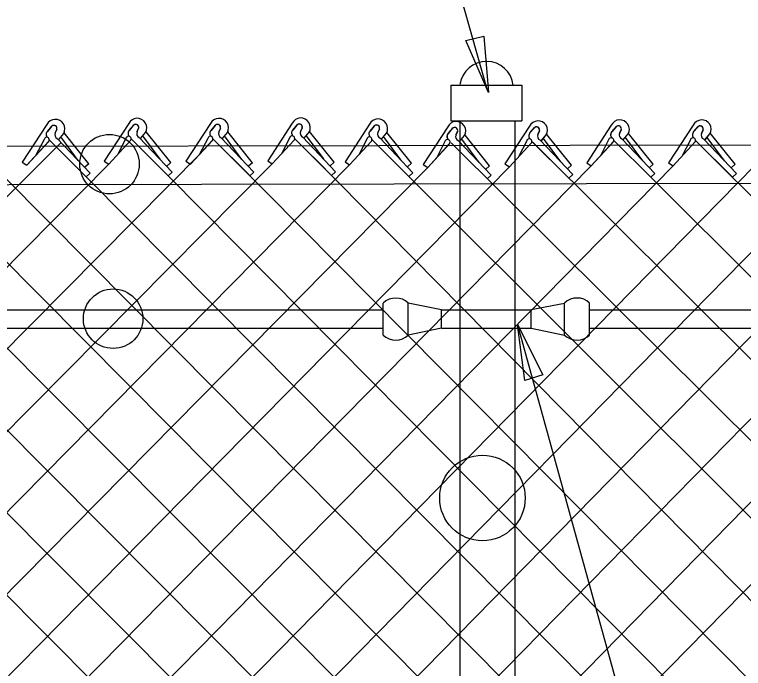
# Model space of a CAD drawing. Extents: x 0 to 2.85, y -0.1 to 1.83.
# Drawn here: x 1.4431 to 1.5149, y 0.8731 to 0.9375 of the extents above; entities that cross this region are included whole.
import ezdxf

# ---------------------------------------------------------------- set-up
doc = ezdxf.new("R2010")
doc.units = 0
for name, color, linetype in [('CT_Dimensions', 7, 'Continuous'), ('sb_Chainlink Fence', 7, 'Continuous'), ('sb_Existing Structural Steel', 7, 'Continuous')]:
    doc.layers.add(name, color=color, linetype=linetype)

msp = doc.modelspace()

# ---------------------------------------------------------------- linework, layer by layer
at = {"layer": 'CT_Dimensions'}
msp.add_line((1.489707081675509, 0.92998820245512), (1.4656111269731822, 1.0146376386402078), dxfattribs=at)
msp.add_lwpolyline([(1.4893341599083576, 0.9353560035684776), (1.4898072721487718, 0.9298037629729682), (1.487559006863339, 0.934902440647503)], close=True, dxfattribs=at)
at = {"layer": 'sb_Chainlink Fence'}
for p, q in [((1.4463002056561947, 0.9266262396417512), (1.4438828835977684, 0.9229247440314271)), ((1.4463512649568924, 0.9259577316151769), (1.446793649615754, 0.9264871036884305)), ((1.4467527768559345, 0.9264435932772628), (1.4463512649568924, 0.9259577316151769)), ((1.4472763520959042, 0.9261607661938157), (1.4471146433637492, 0.9258056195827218)), ((1.4471151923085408, 0.9258181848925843), (1.4472760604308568, 0.9261527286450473)), ((1.4543622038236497, 0.9267276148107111), (1.451944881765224, 0.9230261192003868)), ((1.4544132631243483, 0.9260591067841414), (1.4548556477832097, 0.9265884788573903)), ((1.4548147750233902, 0.9265449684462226), (1.4544132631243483, 0.9260591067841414)), ((1.4553383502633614, 0.9262621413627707), (1.4551766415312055, 0.9259069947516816)), ((1.4551771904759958, 0.9259195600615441), (1.4553380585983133, 0.926254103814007)), ((1.462419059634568, 0.9267246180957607), (1.460001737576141, 0.9230231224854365)), ((1.4624701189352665, 0.9260561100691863), (1.4629125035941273, 0.9265854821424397)), ((1.4628716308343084, 0.9265419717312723), (1.4624701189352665, 0.9260561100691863)), ((1.463395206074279, 0.9262591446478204), (1.4632334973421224, 0.9259039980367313)), ((1.463234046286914, 0.9259165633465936), (1.4633949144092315, 0.9262511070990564)), ((1.4704718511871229, 0.9267606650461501), (1.468054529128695, 0.9230591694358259)), ((1.4705229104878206, 0.9260921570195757), (1.470965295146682, 0.9266215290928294)), ((1.4709244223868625, 0.9265780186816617), (1.4705229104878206, 0.9260921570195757)), ((1.4714479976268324, 0.9262951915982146), (1.4712862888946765, 0.9259400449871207)), ((1.4712868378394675, 0.9259526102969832), (1.4714477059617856, 0.9262871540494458)), ((1.4780841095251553, 0.9266618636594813), (1.475666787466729, 0.9229603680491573)), ((1.4781351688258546, 0.9259933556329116), (1.4785775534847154, 0.9265227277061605)), ((1.4785366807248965, 0.9264792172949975), (1.4781351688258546, 0.9259933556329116)), ((1.4790602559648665, 0.9261963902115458), (1.4788985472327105, 0.9258412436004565)), ((1.4788990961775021, 0.9258538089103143), (1.4790599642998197, 0.9261883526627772)), ((1.4857794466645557, 0.9264163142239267), (1.4833663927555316, 0.9226898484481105)), ((1.4858305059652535, 0.9257478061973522), (1.486272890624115, 0.9262771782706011)), ((1.4862320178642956, 0.9262336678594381), (1.4858305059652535, 0.9257478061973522)), ((1.4938335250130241, 0.9264746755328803), (1.4914162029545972, 0.9227731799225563)), ((1.4938845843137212, 0.9258061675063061), (1.4943269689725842, 0.926335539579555)), ((1.494286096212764, 0.9262920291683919), (1.4938845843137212, 0.9258061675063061)), ((1.50189552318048, 0.9265760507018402), (1.4994782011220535, 0.9228745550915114)), ((1.5019465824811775, 0.9259075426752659), (1.5023889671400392, 0.9264369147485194)), ((1.5023480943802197, 0.9263934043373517), (1.5019465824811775, 0.9259075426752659)), ((1.502871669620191, 0.9261105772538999), (1.502709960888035, 0.9257554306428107)), ((1.5027105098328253, 0.9257679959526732), (1.5028713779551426, 0.9261025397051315)), ((1.5099523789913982, 0.9265730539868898), (1.5075350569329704, 0.9228715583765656)), ((1.510003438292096, 0.9259045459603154), (1.5104458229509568, 0.9264339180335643)), ((1.5104049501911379, 0.9263904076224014), (1.510003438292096, 0.9259045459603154)), ((1.5109285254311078, 0.9261075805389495), (1.5107668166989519, 0.9257524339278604)), ((1.5107673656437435, 0.9257649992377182), (1.5109282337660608, 0.9260995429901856)), ((1.447464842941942, 0.9251725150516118), (1.4479570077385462, 0.9257612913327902)), ((1.447471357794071, 0.9251814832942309), (1.4479594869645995, 0.9257633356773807)), ((1.4493925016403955, 0.9231094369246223), (1.447683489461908, 0.9254105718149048)), ((1.4479570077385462, 0.9257612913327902), (1.4479930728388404, 0.9258295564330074)), ((1.4479930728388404, 0.9258295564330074), (1.4480237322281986, 0.9259025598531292)), ((1.4504332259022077, 0.9227827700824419), (1.4480046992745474, 0.9258049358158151)), ((1.455391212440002, 0.9253687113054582), (1.4586343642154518, 0.9219588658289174)), ((1.4555268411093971, 0.9252738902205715), (1.456019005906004, 0.92586266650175)), ((1.4555333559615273, 0.9252828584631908), (1.456021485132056, 0.9258647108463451)), ((1.4574544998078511, 0.9232108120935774), (1.4557454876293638, 0.9255119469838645)), ((1.456019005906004, 0.92586266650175), (1.456055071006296, 0.9259309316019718)), ((1.456055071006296, 0.9259309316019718), (1.4560857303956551, 0.9260039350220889)), ((1.458495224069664, 0.9228841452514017), (1.4560666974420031, 0.9259063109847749)), ((1.46344806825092, 0.9253657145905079), (1.46669122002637, 0.9219558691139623)), ((1.463583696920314, 0.925270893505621), (1.4640758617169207, 0.9258596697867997)), ((1.4635902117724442, 0.9252798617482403), (1.4640783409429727, 0.9258617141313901)), ((1.4655113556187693, 0.9232078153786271), (1.463802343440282, 0.9255089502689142)), ((1.4640758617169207, 0.9258596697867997), (1.4641119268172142, 0.9259279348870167)), ((1.4641119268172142, 0.9259279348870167), (1.4641425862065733, 0.9260009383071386)), ((1.466552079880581, 0.9228811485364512), (1.46412355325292, 0.9259033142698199)), ((1.471500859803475, 0.9254017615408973), (1.474744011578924, 0.9219919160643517)), ((1.4716364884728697, 0.9253069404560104), (1.4721286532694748, 0.9258957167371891)), ((1.4716430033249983, 0.9253159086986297), (1.4721311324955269, 0.9258977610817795)), ((1.4735641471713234, 0.9232438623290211), (1.4718551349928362, 0.9255449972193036)), ((1.4721286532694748, 0.9258957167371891), (1.4721647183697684, 0.9259639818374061)), ((1.4721647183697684, 0.9259639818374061), (1.4721953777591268, 0.926036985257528)), ((1.4746048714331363, 0.9229171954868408), (1.472176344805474, 0.9259393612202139)), ((1.4792487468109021, 0.9252081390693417), (1.4797409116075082, 0.9257969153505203)), ((1.4792552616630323, 0.9252171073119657), (1.4797433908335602, 0.9257989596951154)), ((1.4811764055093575, 0.9231450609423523), (1.4794673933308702, 0.925446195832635)), ((1.4797409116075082, 0.9257969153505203), (1.4797769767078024, 0.925865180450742)), ((1.4797769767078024, 0.925865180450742), (1.4798076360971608, 0.9259381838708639)), ((1.482217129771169, 0.922818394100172), (1.4797886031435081, 0.9258405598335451)), ((1.4867555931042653, 0.9259508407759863), (1.4865938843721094, 0.9255956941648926)), ((1.4865944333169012, 0.9256082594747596), (1.4867553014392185, 0.9259428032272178)), ((1.4869440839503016, 0.9249625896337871), (1.487436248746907, 0.9255513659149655)), ((1.4869505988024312, 0.9249715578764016), (1.487438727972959, 0.925553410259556)), ((1.487436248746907, 0.9255513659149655), (1.4874723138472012, 0.9256196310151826)), ((1.4874723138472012, 0.9256196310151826), (1.4875029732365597, 0.9256926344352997)), ((1.4899124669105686, 0.9225728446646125), (1.487483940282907, 0.9255950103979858)), ((1.4948096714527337, 0.9260092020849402), (1.4946479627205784, 0.925654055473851)), ((1.4946485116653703, 0.9256666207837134), (1.4948093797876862, 0.9260011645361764)), ((1.4949981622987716, 0.925020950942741), (1.495490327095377, 0.9256097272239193)), ((1.4950046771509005, 0.92502991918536), (1.4954928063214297, 0.9256117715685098)), ((1.495490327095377, 0.9256097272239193), (1.495526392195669, 0.9256779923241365)), ((1.495526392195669, 0.9256779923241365), (1.495557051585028, 0.9257509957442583)), ((1.4979665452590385, 0.9226312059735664), (1.4955380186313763, 0.9256533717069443)), ((1.5030601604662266, 0.9251223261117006), (1.5035523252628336, 0.9257111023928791)), ((1.5030666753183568, 0.92513129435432), (1.5035548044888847, 0.9257131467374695)), ((1.5049878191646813, 0.9230592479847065), (1.5032788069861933, 0.9253603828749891)), ((1.5035523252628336, 0.9257111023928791), (1.5035883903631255, 0.9257793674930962)), ((1.5035883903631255, 0.9257793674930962), (1.5036190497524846, 0.925852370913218)), ((1.5060285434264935, 0.9227325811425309), (1.5036000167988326, 0.9257547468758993)), ((1.5111170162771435, 0.9251193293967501), (1.5116091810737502, 0.925708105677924)), ((1.5111235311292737, 0.9251282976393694), (1.5116116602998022, 0.9257101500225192)), ((1.5130446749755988, 0.9230562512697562), (1.5113356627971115, 0.9253573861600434)), ((1.5116091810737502, 0.925708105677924), (1.5116452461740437, 0.9257763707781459)), ((1.5116452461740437, 0.9257763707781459), (1.5116759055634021, 0.9258493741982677)), ((1.5140853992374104, 0.9227295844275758), (1.5116568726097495, 0.925751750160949)), ((1.3351797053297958, 0.8125025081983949), (1.4477004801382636, 0.9248721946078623)), ((1.4443304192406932, 0.9226223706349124), (1.446488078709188, 0.9249709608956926)), ((1.4443304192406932, 0.9226223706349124), (1.4464743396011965, 0.9249571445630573)), ((1.44603038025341, 0.9251693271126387), (1.4452267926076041, 0.9236135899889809)), ((1.4465322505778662, 0.9251206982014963), (1.4501784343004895, 0.9214967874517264)), ((1.447329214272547, 0.9252673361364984), (1.4505723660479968, 0.9218574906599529)), ((1.4523924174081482, 0.9227237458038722), (1.4545500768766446, 0.9250723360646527)), ((1.4523924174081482, 0.9227237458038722), (1.4545363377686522, 0.9250585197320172)), ((1.454092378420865, 0.9252707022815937), (1.4532887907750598, 0.9237149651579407)), ((1.4545942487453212, 0.9252220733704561), (1.4582404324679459, 0.9215981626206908)), ((1.4604492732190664, 0.9227207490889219), (1.4626069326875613, 0.9250693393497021)), ((1.4604492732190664, 0.9227207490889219), (1.462593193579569, 0.9250555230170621)), ((1.4621492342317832, 0.9252677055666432), (1.461345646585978, 0.9237119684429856)), ((1.4626511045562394, 0.9252190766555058), (1.4662972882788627, 0.9215951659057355)), ((1.4685020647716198, 0.9227567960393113), (1.470659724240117, 0.9251053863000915)), ((1.4685020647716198, 0.9227567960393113), (1.4706459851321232, 0.9250915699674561)), ((1.470202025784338, 0.9253037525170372), (1.469398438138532, 0.9237480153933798)), ((1.4707038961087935, 0.9252551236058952), (1.4743500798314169, 0.9216312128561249)), ((1.4761143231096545, 0.9226579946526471), (1.4782719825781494, 0.9250065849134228)), ((1.4761143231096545, 0.9226579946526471), (1.4782582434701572, 0.9249927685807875)), ((1.4778142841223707, 0.9252049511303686), (1.4770106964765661, 0.923649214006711)), ((1.4783161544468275, 0.9251563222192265), (1.48196233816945, 0.9215324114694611)), ((1.4791131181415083, 0.9253029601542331), (1.4823562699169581, 0.9218931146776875)), ((1.4838096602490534, 0.922412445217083), (1.4859673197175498, 0.9247610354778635)), ((1.4838096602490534, 0.922412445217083), (1.485953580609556, 0.9247472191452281)), ((1.4855096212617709, 0.9249594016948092), (1.484706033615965, 0.9234036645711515)), ((1.4861324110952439, 0.9248452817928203), (1.5970920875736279, 0.8144749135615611)), ((1.486808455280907, 0.925057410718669), (1.490051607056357, 0.9216475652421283)), ((1.4888717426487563, 0.922899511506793), (1.487162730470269, 0.9252006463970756)), ((1.4918637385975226, 0.9224708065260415), (1.4940213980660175, 0.9248193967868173)), ((1.4918637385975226, 0.9224708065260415), (1.4940076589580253, 0.9248055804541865)), ((1.4935636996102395, 0.925017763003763), (1.4927601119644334, 0.9234620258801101)), ((1.4940655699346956, 0.9249691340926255), (1.497711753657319, 0.9213452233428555)), ((1.494186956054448, 0.9248517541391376), (1.6051545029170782, 0.8144153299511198)), ((1.4948625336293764, 0.9251157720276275), (1.4981056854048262, 0.9217059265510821)), ((1.4969258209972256, 0.9229578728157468), (1.4952168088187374, 0.925259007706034)), ((1.4999257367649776, 0.9225721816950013), (1.5020833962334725, 0.9249207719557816)), ((1.4999257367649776, 0.9225721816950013), (1.5020696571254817, 0.9249069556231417)), ((1.5016256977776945, 0.9251191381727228), (1.5008221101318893, 0.9235634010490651)), ((1.5021275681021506, 0.9250705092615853), (1.5057737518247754, 0.9214465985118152)), ((1.5029245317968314, 0.9252171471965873), (1.5061676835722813, 0.921807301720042)), ((1.5079825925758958, 0.922569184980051), (1.5101402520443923, 0.9249177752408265)), ((1.5079825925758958, 0.922569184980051), (1.5101265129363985, 0.9249039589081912)), ((1.509682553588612, 0.9251161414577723), (1.5088789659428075, 0.9235604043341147)), ((1.5101844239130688, 0.9250675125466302), (1.5138306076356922, 0.9214436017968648)), ((1.5109813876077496, 0.925214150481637), (1.5142245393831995, 0.9218043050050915)), ((1.3507498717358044, 0.8119845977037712), (1.4615281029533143, 0.9238950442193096)), ((1.4176954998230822, 0.8141994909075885), (1.525192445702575, 0.9237736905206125)), ((1.4237896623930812, 0.9232683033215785), (1.532221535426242, 0.8143513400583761)), ((1.4322477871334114, 0.9232290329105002), (1.5402996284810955, 0.8143990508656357)), ((1.4330900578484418, 0.8135108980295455), (1.54130000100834, 0.9238534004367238)), ((1.4644741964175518, 0.9234071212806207), (1.5725265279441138, 0.8143880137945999)), ((1.472526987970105, 0.9234431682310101), (1.581286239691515, 0.8131882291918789)), ((1.512007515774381, 0.9232555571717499), (1.621264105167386, 0.8144657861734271)), ((1.342387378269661, 0.8116658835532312), (1.4523924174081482, 0.9227237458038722)), ((1.3593627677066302, 0.8126531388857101), (1.4685020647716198, 0.9227567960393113)), ((1.3681234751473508, 0.8132507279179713), (1.4761143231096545, 0.9226579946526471)), ((1.3845717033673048, 0.8135355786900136), (1.4918637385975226, 0.9224708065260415)), ((1.392508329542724, 0.8134555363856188), (1.4999257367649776, 0.9225721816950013)), ((1.3996167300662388, 0.9231115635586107), (1.5080495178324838, 0.8143604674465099)), ((1.4011893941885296, 0.8138539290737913), (1.5079825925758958, 0.922569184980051)), ((1.409654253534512, 0.8142260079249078), (1.5160353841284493, 0.9226052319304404)), ((1.4251806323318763, 0.8135752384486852), (1.5321670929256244, 0.9226207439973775)), ((1.4414238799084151, 0.8136893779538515), (1.548279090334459, 0.9227769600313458)), ((1.4438828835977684, 0.9229247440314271), (1.4443304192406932, 0.9226223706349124)), ((1.4486158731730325, 0.813052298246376), (1.556340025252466, 0.9227774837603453)), ((1.4504332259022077, 0.9227827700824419), (1.4500392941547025, 0.9224220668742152)), ((1.451944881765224, 0.9230261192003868), (1.4523924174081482, 0.9227237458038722)), ((1.458495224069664, 0.9228841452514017), (1.458101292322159, 0.9225234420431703)), ((1.460001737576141, 0.9230231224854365), (1.4604492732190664, 0.9227207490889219)), ((1.466552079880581, 0.9228811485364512), (1.4661581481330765, 0.9225204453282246)), ((1.468054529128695, 0.9230591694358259), (1.4685020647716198, 0.9227567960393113)), ((1.4746048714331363, 0.9229171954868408), (1.4742109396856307, 0.922556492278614)), ((1.475666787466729, 0.9229603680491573), (1.4761143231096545, 0.9226579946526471)), ((1.482217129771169, 0.922818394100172), (1.4818231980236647, 0.9224576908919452)), ((1.4833663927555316, 0.9226898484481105), (1.4838096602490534, 0.922412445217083)), ((1.4899124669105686, 0.9225728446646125), (1.4895185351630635, 0.9222121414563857)), ((1.4914162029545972, 0.9227731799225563), (1.4918637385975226, 0.9224708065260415)), ((1.4979665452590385, 0.9226312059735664), (1.497572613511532, 0.9222705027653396)), ((1.4994782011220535, 0.9228745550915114), (1.4999257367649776, 0.9225721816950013)), ((1.5060285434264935, 0.9227325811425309), (1.5056346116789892, 0.9223718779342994)), ((1.5075350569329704, 0.9228715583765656), (1.5079825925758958, 0.922569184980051)), ((1.5140853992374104, 0.9227295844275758), (1.513691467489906, 0.9223688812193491)), ((1.376033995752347, 0.8131531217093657), (1.4838096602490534, 0.922412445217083)), ((1.4505723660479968, 0.9218574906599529), (1.4501784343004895, 0.9214967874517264)), ((1.4586343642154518, 0.9219588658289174), (1.4582404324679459, 0.9215981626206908)), ((1.46669122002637, 0.9219558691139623), (1.4662972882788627, 0.9215951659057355)), ((1.474744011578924, 0.9219919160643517), (1.4743500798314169, 0.9216312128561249)), ((1.4823562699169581, 0.9218931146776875), (1.48196233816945, 0.9215324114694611)), ((1.5061676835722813, 0.921807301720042), (1.5057737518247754, 0.9214465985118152)), ((1.5142245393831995, 0.9218043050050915), (1.5138306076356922, 0.9214436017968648)), ((1.4094939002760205, 0.9213579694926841), (1.516111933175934, 0.8143008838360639)), ((1.4175558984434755, 0.9214593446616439), (1.5241686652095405, 0.8143456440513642)), ((1.4421243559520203, 0.9214384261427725), (1.5483531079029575, 0.8144194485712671)), ((1.4501784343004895, 0.9214967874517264), (1.5564073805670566, 0.8144028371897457)), ((1.4582404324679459, 0.9215981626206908), (1.5644697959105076, 0.8143432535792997)), ((1.48196233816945, 0.9215324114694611), (1.5890378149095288, 0.8144915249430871)), ((1.490051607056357, 0.9216475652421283), (1.489657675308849, 0.9212868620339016)), ((1.489657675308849, 0.9212868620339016), (1.489657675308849, 0.9212868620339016)), ((1.4981056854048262, 0.9217059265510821), (1.497711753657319, 0.9213452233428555)), ((1.5057737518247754, 0.9214465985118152), (1.613211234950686, 0.81446009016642)), ((1.52851625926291, 0.7775289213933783), (1.4927734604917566, 0.906525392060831))]:
    msp.add_line(p, q, dxfattribs=at)
for centre, radius, start, end in [((1.4471407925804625, 0.9262158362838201), 0.0009354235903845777, 331.07013048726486, 153.97678331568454), ((1.455202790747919, 0.9263172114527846), 0.0009354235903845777, 331.07013048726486, 153.97678331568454), ((1.4632596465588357, 0.9263142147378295), 0.0009354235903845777, 331.07013048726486, 153.97678331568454), ((1.4713124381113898, 0.9263502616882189), 0.0009354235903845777, 331.07013048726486, 153.97678331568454), ((1.4789246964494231, 0.9262514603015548), 0.0009354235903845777, 331.07013048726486, 153.97678331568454), ((1.486620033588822, 0.9260059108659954), 0.0009354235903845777, 331.07013048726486, 153.97678331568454), ((1.494674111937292, 0.9260642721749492), 0.0009354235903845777, 331.07013048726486, 153.97678331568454), ((1.5027361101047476, 0.9261656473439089), 0.0009354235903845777, 331.07013048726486, 153.97678331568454), ((1.5107929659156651, 0.9261626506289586), 0.0009354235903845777, 331.07013048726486, 153.97678331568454), ((1.4469865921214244, 0.9262503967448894), 0.0003033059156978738, 342.81175570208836, 140.43380871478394), ((1.4469876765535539, 0.9262518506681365), 0.00030494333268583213, 341.0313574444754, 129.51439849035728), ((1.4546846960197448, 0.9257776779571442), 0.0003909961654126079, 133.96418530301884, 232.53135776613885), ((1.4550485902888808, 0.9263517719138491), 0.0003033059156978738, 342.81175570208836, 140.43380871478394), ((1.4550496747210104, 0.9263532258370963), 0.00030494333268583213, 341.0313574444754, 129.51439849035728), ((1.462741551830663, 0.9257746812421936), 0.0003909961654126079, 133.96418530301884, 232.53135776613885), ((1.4631054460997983, 0.9263487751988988), 0.0003033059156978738, 342.81175570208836, 140.43380871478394), ((1.4631065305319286, 0.9263502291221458), 0.00030494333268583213, 341.0313574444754, 129.51439849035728), ((1.4707838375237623, 0.9258102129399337), 0.0003843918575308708, 140.4986600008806, 233.30225261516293), ((1.4707943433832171, 0.9258107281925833), 0.0003909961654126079, 133.96418530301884, 232.53135776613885), ((1.4711582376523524, 0.9263848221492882), 0.0003033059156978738, 342.81175570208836, 140.43380871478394), ((1.471159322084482, 0.9263862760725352), 0.00030494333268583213, 341.0313574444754, 129.51439849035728), ((1.4787704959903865, 0.926286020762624), 0.00030330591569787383, 342.81175570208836, 140.43380871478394), ((1.478771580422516, 0.9262874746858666), 0.00030494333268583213, 341.0313574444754, 129.51439849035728), ((1.4864658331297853, 0.9260404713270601), 0.00030330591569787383, 342.81175570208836, 140.43380871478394), ((1.486466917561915, 0.9260419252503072), 0.00030494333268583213, 341.0313574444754, 129.51439849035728), ((1.4945199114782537, 0.9260988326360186), 0.00030330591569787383, 342.81175570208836, 140.43380871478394), ((1.4945209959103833, 0.9261002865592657), 0.00030494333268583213, 341.0313574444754, 129.51439849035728), ((1.5025819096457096, 0.9262002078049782), 0.00030330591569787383, 342.81175570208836, 140.43380871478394), ((1.50258299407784, 0.9262016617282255), 0.00030494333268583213, 341.0313574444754, 129.51439849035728), ((1.5106387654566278, 0.926197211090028), 0.00030330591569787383, 342.81175570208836, 140.43380871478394), ((1.5106398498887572, 0.9261986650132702), 0.00030494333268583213, 341.0313574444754, 129.51439849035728), ((1.446282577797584, 0.9251265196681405), 0.00025580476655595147, 319.318461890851, 170.3665589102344), ((1.4466121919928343, 0.9256757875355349), 0.0003843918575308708, 140.4986600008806, 233.30225261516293), ((1.4466226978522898, 0.9256763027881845), 0.0003909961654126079, 133.96418530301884, 232.53135776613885), ((1.447503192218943, 0.9256482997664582), 0.00041880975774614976, 156.78028482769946, 245.4548333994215), ((1.4543445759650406, 0.9252278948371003), 0.00025580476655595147, 319.318461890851, 170.3665589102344), ((1.4546741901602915, 0.9257771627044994), 0.0003843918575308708, 140.4986600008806, 233.30225261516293), ((1.4555651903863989, 0.925749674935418), 0.00041880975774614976, 156.78028482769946, 245.4548333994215), ((1.4624014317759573, 0.9252248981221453), 0.00025580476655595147, 319.318461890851, 170.3665589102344), ((1.462731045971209, 0.9257741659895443), 0.0003843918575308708, 140.4986600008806, 233.30225261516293), ((1.463622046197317, 0.9257466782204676), 0.00041880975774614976, 156.78028482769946, 245.4548333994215), ((1.4704542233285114, 0.9252609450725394), 0.00025580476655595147, 319.318461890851, 170.3665589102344), ((1.4716748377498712, 0.925782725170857), 0.00041880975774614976, 156.78028482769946, 245.4548333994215), ((1.4780664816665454, 0.9251621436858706), 0.00025580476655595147, 319.318461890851, 170.3665589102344), ((1.4783960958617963, 0.9257114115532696), 0.0003843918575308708, 140.4986600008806, 233.30225261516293), ((1.4784066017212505, 0.9257119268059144), 0.0003909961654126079, 133.96418530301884, 232.53135776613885), ((1.4792870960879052, 0.9256839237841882), 0.00041880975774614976, 156.78028482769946, 245.4548333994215), ((1.4860914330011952, 0.9254658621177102), 0.0003843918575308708, 140.4986600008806, 233.30225261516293), ((1.4861019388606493, 0.925466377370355), 0.0003909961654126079, 133.96418530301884, 232.53135776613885), ((1.486982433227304, 0.9254383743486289), 0.00041880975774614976, 156.78028482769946, 245.4548333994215), ((1.4941455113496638, 0.9255242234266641), 0.0003843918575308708, 140.4986600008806, 233.30225261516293), ((1.4941560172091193, 0.9255247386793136), 0.0003909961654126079, 133.96418530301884, 232.53135776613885), ((1.4950365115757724, 0.9254967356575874), 0.00041880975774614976, 156.78028482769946, 245.4548333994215), ((1.50187789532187, 0.9250763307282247), 0.00025580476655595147, 319.318461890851, 170.3665589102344), ((1.502207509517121, 0.9256255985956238), 0.0003843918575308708, 140.4986600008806, 233.30225261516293), ((1.5022180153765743, 0.9256261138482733), 0.0003909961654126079, 133.96418530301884, 232.53135776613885), ((1.5030985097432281, 0.9255981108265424), 0.00041880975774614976, 156.78028482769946, 245.4548333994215), ((1.5102643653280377, 0.9256226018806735), 0.0003843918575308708, 140.4986600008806, 233.30225261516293), ((1.5102748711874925, 0.9256231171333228), 0.0003909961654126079, 133.96418530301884, 232.53135776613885), ((1.5111553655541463, 0.9255951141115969), 0.00041880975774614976, 156.78028482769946, 245.4548333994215), ((1.4857618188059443, 0.9249165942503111), 0.00025580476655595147, 319.318461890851, 170.3665589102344), ((1.4938158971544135, 0.9249749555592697), 0.00025580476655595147, 319.318461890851, 170.3665589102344), ((1.5099347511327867, 0.9250733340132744), 0.00025580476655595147, 319.318461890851, 170.3665589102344)]:
    msp.add_arc(centre, radius, start, end, dxfattribs=at)
at = {"layer": 'sb_Existing Structural Steel'}
for p, q in [((1.4860831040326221, 0.9305312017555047), (1.4930704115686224, 0.9305312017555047)), ((1.4860831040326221, 0.9305312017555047), (1.4860831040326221, 0.9269873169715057)), ((1.4930704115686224, 0.9305312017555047), (1.4930704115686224, 0.9269873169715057)), ((1.4860831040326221, 0.9269873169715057), (1.4930704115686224, 0.9269873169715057)), ((1.4870019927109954, 0.8078837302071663), (1.4870019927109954, 0.9269890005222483)), ((1.4924253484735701, 0.8079474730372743), (1.4924253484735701, 0.9270294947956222)), ((0.7463728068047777, 0.9233474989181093), (1.8783968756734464, 0.9252310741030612)), ((1.47942460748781, 0.9059013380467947), (1.47942460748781, 0.9090549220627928)), ((1.4851751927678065, 0.9084001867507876), (1.4819003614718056, 0.9090549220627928)), ((1.4819003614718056, 0.9059013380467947), (1.4819003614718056, 0.9090549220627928)), ((1.4940077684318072, 0.908402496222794), (1.4972825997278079, 0.9090560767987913)), ((1.4972825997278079, 0.9059036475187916), (1.4972825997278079, 0.9090560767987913)), ((1.4997583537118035, 0.9059036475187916), (1.4997583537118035, 0.9090560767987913)), ((1.3096125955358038, 0.9084001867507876), (1.4794119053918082, 0.9084001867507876)), ((1.4851717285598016, 0.906567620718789), (1.4851717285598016, 0.9084279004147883)), ((1.4851717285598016, 0.9084001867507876), (1.494029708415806, 0.9084001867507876)), ((1.4940077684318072, 0.906567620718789), (1.4940077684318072, 0.908402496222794)), ((1.4998022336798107, 0.9084001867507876), (1.673496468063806, 0.9084001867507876)), ((1.3096125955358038, 0.906567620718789), (1.4794615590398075, 0.906567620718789)), ((1.4851717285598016, 0.906567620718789), (1.4819003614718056, 0.9059013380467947)), ((1.4851717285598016, 0.906567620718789), (1.4940077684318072, 0.906567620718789)), ((1.4851717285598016, 0.906567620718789), (1.4940077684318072, 0.906567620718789)), ((1.4940077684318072, 0.906567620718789), (1.4972825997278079, 0.9059036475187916)), ((1.4998022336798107, 0.906567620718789), (1.673496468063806, 0.906567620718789))]:
    msp.add_line(p, q, dxfattribs=at)
msp.add_lwpolyline([(1.8783743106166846, 0.9214564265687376), (1.2151944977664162, 0.9203057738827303), (1.099263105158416, 0.9200467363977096), (0.7389309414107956, 0.9196901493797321)], dxfattribs=at)
msp.add_lwpolyline([(1.493391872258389, 0.9014294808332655), (1.4926456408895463, 0.9069516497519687), (1.4951425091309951, 0.9019699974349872)], close=True, dxfattribs=at)
for centre, radius in [((1.4524665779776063, 0.922735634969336), 0.002929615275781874), ((1.4528251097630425, 0.9075076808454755), 0.002929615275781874), ((1.489201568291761, 0.8898511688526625), 0.004211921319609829)]:
    msp.add_circle(centre, radius, dxfattribs=at)
for centre, radius, start, end in [((1.4896045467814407, 0.930216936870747), 0.0026416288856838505, 6.342802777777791, 171.9080888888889), ((1.4806627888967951, 0.907744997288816), 0.00180196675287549, 46.61430555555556, 133.38569722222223), ((1.4985205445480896, 0.9077469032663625), 0.0018019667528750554, 46.614302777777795, 133.38569444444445), ((1.4806627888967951, 0.9072113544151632), 0.0018019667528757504, 226.6143027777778, 313.3856944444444), ((1.4985205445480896, 0.9072132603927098), 0.0018019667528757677, 226.61430555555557, 313.38569722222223)]:
    msp.add_arc(centre, radius, start, end, dxfattribs=at)

doc.saveas('drawing.dxf')
